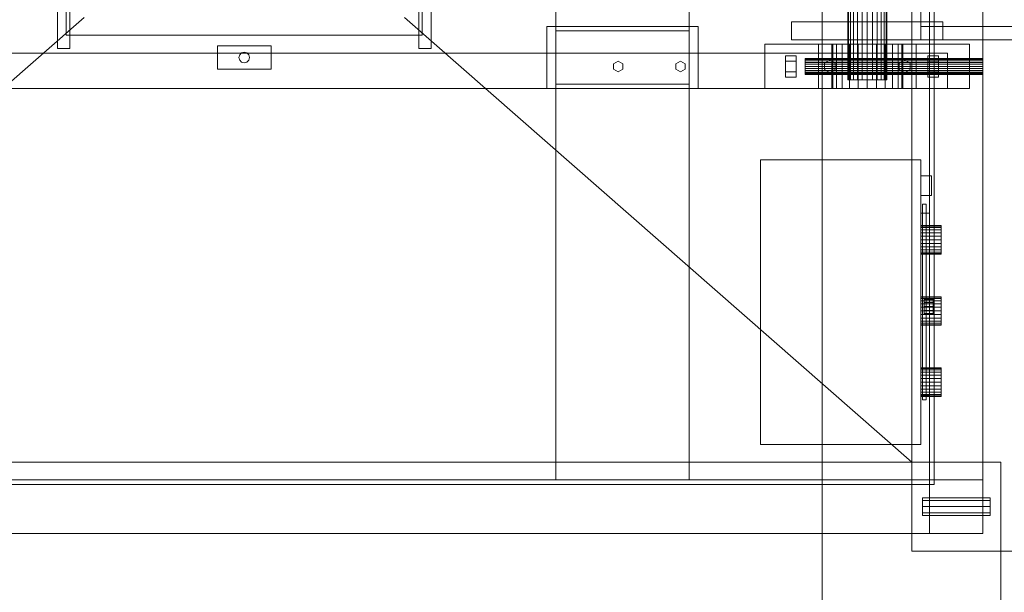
# Model space of a CAD drawing. Header units: millimetres. Extents: x -1970 to 61924, y -58230 to 6847.
# Tile 350 of 656: x -252 to 854, y -18896 to -18252. Entities that reach past the tile are written whole.
import ezdxf

# ---------------------------------------------------------------- set-up
doc = ezdxf.new("R2010")
doc.units = ezdxf.units.MM
for name, color, linetype, lineweight in [('COTAS_O', 1, 'Continuous', 0), ('COTAS_P', 1, 'Continuous', 0), ('superior_dosificador', 7, 'Continuous', 0)]:
    doc.layers.add(name, color=color, linetype=linetype, lineweight=lineweight)
doc.dimstyles.new('R19_100', dxfattribs={"dimtxt": 250, "dimasz": 150, "dimexe": 150, "dimexo": 80, "dimgap": 100, "dimtad": 1, "dimtih": 1, "dimtoh": 1, "dimdsep": 46, "dimcen": 0.09, "dimadec": 0, "dimazin": 0, "dimtfac": 1, "dimtdec": 4, "dimtofl": 0, "dimtmove": 0, "dimatfit": 3, "dimfxl": 1, "dimtolj": 1, "dimtzin": 0, "dimarcsym": 0})

# ---------------------------------------------------------------- blocks, each defined once
blk = doc.blocks.new('DIM_R26_32')
at = {"layer": 'COTAS_O'}
for p, q in [((649.2, -16275), (604.2, -16425)), ((1349.2, -16275), (649.2, -16275)), ((649.2, -19725), (649.2, -16275)), ((649.2, -16275), (694.2, -16425)), ((649.2, -19725), (604.2, -19575)), ((649.2, -19725), (694.2, -19575)), ((1349.2, -19725), (649.2, -19725))]:
    blk.add_line(p, q, dxfattribs=at)
blk.add_text('3450 O', height=250, rotation=90, dxfattribs=at).set_placement((549.2, -18000))
blk = doc.blocks.new('DIM_R26_33')
at = {"layer": 'COTAS_P'}
for p, q in [((850, -17150), (1750, -17150)), ((1750, -17150), (1705, -17300)), ((1750, -18850), (1750, -17150)), ((1750, -17150), (1795, -17300)), ((1750, -18850), (1705, -18700)), ((1750, -18850), (1795, -18700)), ((850, -18850), (1750, -18850))]:
    blk.add_line(p, q, dxfattribs=at)
blk.add_text('1700 P', height=250, rotation=90, dxfattribs=at).set_placement((1650, -18000))
blk = doc.blocks.new('DIM_R26_34')
at = {"layer": 'COTAS_O'}
for p, q in [((-850, -18850), (-850, -19550)), ((850, -18850), (850, -19550)), ((-850, -19550), (-700, -19505)), ((850, -19550), (700, -19505)), ((850, -19550), (-850, -19550)), ((-850, -19550), (-700, -19595)), ((850, -19550), (700, -19595))]:
    blk.add_line(p, q, dxfattribs=at)
blk.add_text('1700 O', height=250, rotation=180, dxfattribs=at).set_placement((0, -19650))

msp = doc.modelspace()

# ---------------------------------------------------------------- linework, layer by layer
at = {"layer": 'superior_dosificador'}
for p, q in [((750, -17225), (750, -18775)), ((775, -18775), (775, -17225)), ((350, -17230), (350, -18770)), ((500, -18770), (500, -17230)), ((770, -17230), (770, -18770)), ((830, -18770), (830, -17230)), ((750, -17250), (750, -18750)), ((678, -17680), (678, -18320)), ((678.75, -18320), (678.75, -17680)), ((680.947, -18320), (680.947, -17680)), ((684.444, -18320), (684.444, -17680)), ((689, -18320), (689, -17680)), ((694.306, -18320), (694.306, -17680)), ((700, -18320), (700, -17680)), ((705.694, -18320), (705.694, -17680)), ((711, -18320), (711, -17680)), ((715.556, -18320), (715.556, -17680)), ((719.053, -18320), (719.053, -17680)), ((721.25, -18320), (721.25, -17680)), ((722, -18320), (722, -17680)), ((-210, -18285), (-210, -17715)), ((-196, -17715), (-196, -18285)), ((196, -18285), (196, -17715)), ((210, -17715), (210, -18285)), ((-200, -17730), (-200, -18270)), ((200, -18270), (200, -17730)), ((760, -18275), (760, -17725)), ((-180, -18250), (-750, -18750)), ((750, -18750), (180, -18250)), ((510, -18260), (340, -18260)), ((340, -18260), (340, -18330)), ((500, -18265), (350, -18265)), ((350, -18265), (350, -18325)), ((500, -18325), (500, -18265)), ((510, -18330), (510, -18260)), ((615, -18275), (615, -18255)), ((615, -18255), (785, -18255)), ((760, -18275), (760, -18260)), ((760, -18260), (1000, -18260)), ((785, -18255), (785, -18275)), ((-200, -18270), (200, -18270)), ((785, -18275), (615, -18275)), ((1000, -18275), (760, -18275)), ((-196, -18285), (-210, -18285)), ((-30, -18308), (-30, -18282)), ((-30, -18282), (30, -18282)), ((30, -18282), (30, -18308)), ((210, -18285), (196, -18285)), ((815, -18280), (585, -18280)), ((585, -18280), (585, -18330)), ((755, -18280), (645, -18280)), ((645, -18280), (645, -18330)), ((660, -18280), (661.363, -18280)), ((660, -18280), (660, -18330)), ((661.363, -18280), (665.359, -18280)), ((661.363, -18330), (661.363, -18280)), ((665.359, -18280), (671.716, -18280)), ((665.359, -18330), (665.359, -18280)), ((671.716, -18280), (680, -18280)), ((671.716, -18330), (671.716, -18280)), ((680, -18280), (689.647, -18280)), ((680, -18330), (680, -18280)), ((689.647, -18280), (700, -18280)), ((689.647, -18330), (689.647, -18280)), ((700, -18280), (710.353, -18280)), ((700, -18330), (700, -18280)), ((710.353, -18280), (720, -18280)), ((710.353, -18330), (710.353, -18280)), ((720, -18280), (728.284, -18280)), ((720, -18330), (720, -18280)), ((728.284, -18280), (734.641, -18280)), ((728.284, -18330), (728.284, -18280)), ((734.641, -18280), (738.637, -18280)), ((734.641, -18330), (734.641, -18280)), ((738.637, -18280), (740, -18280)), ((738.637, -18330), (738.637, -18280)), ((740, -18330), (740, -18280)), ((755, -18330), (755, -18280)), ((815, -18330), (815, -18280)), ((790, -18290), (-790, -18290)), ((-6, -18295), (-5.196, -18292)), ((-5.196, -18298), (-6, -18295)), ((-5.196, -18292), (-3, -18289.804)), ((-3, -18300.196), (-5.196, -18298)), ((-3, -18289.804), (0, -18289)), ((0, -18289), (3, -18289.804)), ((3, -18289.804), (5.196, -18292)), ((5.196, -18298), (3, -18300.196)), ((5.196, -18292), (6, -18295)), ((6, -18295), (5.196, -18298)), ((414.804, -18302), (420, -18299)), ((420, -18299), (425.196, -18302)), ((484.804, -18302), (490, -18299)), ((490, -18299), (495.196, -18302)), ((608, -18293), (608, -18299)), ((608, -18293), (620, -18293)), ((608, -18299), (608, -18311)), ((620, -18299), (608, -18299)), ((620, -18299), (620, -18293)), ((620, -18299), (620, -18311)), ((630, -18296), (630, -18296.307)), ((630, -18296), (830, -18296)), ((630, -18296.307), (630, -18297.206)), ((830, -18296.307), (630, -18296.307)), ((630, -18297.206), (630, -18298.636)), ((830, -18297.206), (630, -18297.206)), ((630, -18298.636), (630, -18300.5)), ((830, -18298.636), (630, -18298.636)), ((651.938, -18301.5), (658, -18298)), ((658, -18298), (664.062, -18301.5)), ((735.938, -18301.5), (742, -18298)), ((742, -18298), (748.062, -18301.5)), ((768, -18293), (768, -18299)), ((768, -18293), (780, -18293)), ((768, -18299), (768, -18311)), ((780, -18299), (768, -18299)), ((780, -18299), (780, -18293)), ((780, -18299), (780, -18311)), ((790, -18330), (790, -18290)), ((830, -18296.307), (830, -18296)), ((830, -18296.307), (830, -18297.206)), ((830, -18297.206), (830, -18298.636)), ((830, -18298.636), (830, -18300.5)), ((30, -18308), (-30, -18308)), ((0, -18301), (-3, -18300.196)), ((3, -18300.196), (0, -18301)), ((414.804, -18308), (414.804, -18302)), ((420, -18311), (414.804, -18308)), ((425.196, -18308), (420, -18311)), ((425.196, -18302), (425.196, -18308)), ((484.804, -18308), (484.804, -18302)), ((490, -18311), (484.804, -18308)), ((495.196, -18308), (490, -18311)), ((495.196, -18302), (495.196, -18308)), ((630, -18300.5), (630, -18302.671)), ((830, -18300.5), (630, -18300.5)), ((630, -18302.671), (630, -18305)), ((830, -18302.671), (630, -18302.671)), ((630, -18305), (630, -18307.329)), ((830, -18305), (630, -18305)), ((630, -18307.329), (630, -18309.5)), ((830, -18307.329), (630, -18307.329)), ((630, -18309.5), (630, -18311.364)), ((830, -18309.5), (630, -18309.5)), ((651.938, -18308.5), (651.938, -18301.5)), ((658, -18312), (651.938, -18308.5)), ((664.062, -18308.5), (658, -18312)), ((664.062, -18301.5), (664.062, -18308.5)), ((735.938, -18308.5), (735.938, -18301.5)), ((742, -18312), (735.938, -18308.5)), ((748.062, -18308.5), (742, -18312)), ((748.062, -18301.5), (748.062, -18308.5)), ((830, -18300.5), (830, -18302.671)), ((830, -18302.671), (830, -18305)), ((830, -18305), (830, -18307.329)), ((830, -18307.329), (830, -18309.5)), ((830, -18309.5), (830, -18311.364)), ((608, -18311), (608, -18317)), ((620, -18311), (608, -18311)), ((620, -18317), (608, -18317)), ((620, -18311), (620, -18317)), ((630, -18311.364), (630, -18312.794)), ((830, -18311.364), (630, -18311.364)), ((630, -18312.794), (630, -18313.693)), ((830, -18312.794), (630, -18312.794)), ((630, -18313.693), (630, -18314)), ((830, -18313.693), (630, -18313.693)), ((830, -18314), (630, -18314)), ((678.75, -18320), (678, -18320)), ((678.75, -18320), (680.947, -18320)), ((680.947, -18320), (684.444, -18320)), ((684.444, -18320), (689, -18320)), ((689, -18320), (694.306, -18320)), ((694.306, -18320), (700, -18320)), ((700, -18320), (705.694, -18320)), ((705.694, -18320), (711, -18320)), ((711, -18320), (715.556, -18320)), ((715.556, -18320), (719.053, -18320)), ((719.053, -18320), (721.25, -18320)), ((721.25, -18320), (722, -18320)), ((768, -18311), (768, -18317)), ((780, -18311), (768, -18311)), ((780, -18317), (768, -18317)), ((780, -18311), (780, -18317)), ((830, -18311.364), (830, -18312.794)), ((830, -18312.794), (830, -18313.693)), ((830, -18313.693), (830, -18314)), ((-790, -18330), (790, -18330)), ((340, -18330), (510, -18330)), ((350, -18325), (500, -18325)), ((585, -18330), (815, -18330)), ((645, -18330), (755, -18330)), ((661.363, -18330), (660, -18330)), ((661.363, -18330), (665.359, -18330)), ((665.359, -18330), (671.716, -18330)), ((671.716, -18330), (680, -18330)), ((680, -18330), (689.647, -18330)), ((689.647, -18330), (700, -18330)), ((700, -18330), (710.353, -18330)), ((710.353, -18330), (720, -18330)), ((720, -18330), (728.284, -18330)), ((728.284, -18330), (734.641, -18330)), ((734.641, -18330), (738.637, -18330)), ((738.637, -18330), (740, -18330)), ((760, -18410), (580, -18410)), ((580, -18410), (580, -18730)), ((760, -18730), (760, -18410)), ((760, -18450), (760, -18428)), ((760, -18428), (772, -18428)), ((772, -18428), (772, -18450)), ((772, -18450), (760, -18450)), ((762, -18680), (762, -18460)), ((762, -18460), (766, -18460)), ((766, -18460), (766, -18680)), ((770, -18470), (760, -18470)), ((760, -18470), (760, -18675)), ((770, -18675), (770, -18470)), ((760, -18484), (760, -18484.545)), ((760, -18484), (783, -18484)), ((760, -18484.545), (760, -18486.144)), ((783, -18484.545), (760, -18484.545)), ((760, -18486.144), (760, -18488.686)), ((783, -18486.144), (760, -18486.144)), ((783, -18484.545), (783, -18484)), ((783, -18484.545), (783, -18486.144)), ((783, -18486.144), (783, -18488.686)), ((760, -18488.686), (760, -18492)), ((783, -18488.686), (760, -18488.686)), ((760, -18492), (760, -18495.859)), ((783, -18492), (760, -18492)), ((760, -18495.859), (760, -18500)), ((783, -18495.859), (760, -18495.859)), ((783, -18488.686), (783, -18492)), ((783, -18492), (783, -18495.859)), ((783, -18495.859), (783, -18500)), ((760, -18500), (760, -18504.141)), ((783, -18500), (760, -18500)), ((760, -18504.141), (760, -18508)), ((783, -18504.141), (760, -18504.141)), ((760, -18508), (760, -18511.314)), ((783, -18508), (760, -18508)), ((783, -18500), (783, -18504.141)), ((783, -18504.141), (783, -18508)), ((783, -18508), (783, -18511.314)), ((760, -18511.314), (760, -18513.856)), ((783, -18511.314), (760, -18511.314)), ((760, -18513.856), (760, -18515.455)), ((783, -18513.856), (760, -18513.856)), ((760, -18515.455), (760, -18516)), ((783, -18515.455), (760, -18515.455)), ((783, -18516), (760, -18516)), ((783, -18511.314), (783, -18513.856)), ((783, -18513.856), (783, -18515.455)), ((783, -18515.455), (783, -18516)), ((760, -18564), (760, -18564.545)), ((760, -18564), (783, -18564)), ((760, -18564.545), (760, -18566.144)), ((783, -18564.545), (760, -18564.545)), ((783, -18564.545), (783, -18564)), ((783, -18564.545), (783, -18566.144)), ((760, -18566.144), (760, -18568.686)), ((783, -18566.144), (760, -18566.144)), ((760, -18568.686), (760, -18572)), ((783, -18568.686), (760, -18568.686)), ((760, -18572), (760, -18575.859)), ((783, -18572), (760, -18572)), ((764, -18566), (764, -18567.206)), ((764, -18566), (774, -18566)), ((764, -18567.206), (764, -18570.5)), ((774, -18567.206), (764, -18567.206)), ((764, -18570.5), (764, -18575)), ((774, -18570.5), (764, -18570.5)), ((764, -18575), (764, -18579.5)), ((774, -18575), (764, -18575)), ((774, -18567.206), (774, -18566)), ((774, -18567.206), (774, -18570.5)), ((774, -18570.5), (774, -18575)), ((774, -18575), (774, -18579.5)), ((783, -18566.144), (783, -18568.686)), ((783, -18568.686), (783, -18572)), ((783, -18572), (783, -18575.859)), ((760, -18575.859), (760, -18580)), ((783, -18575.859), (760, -18575.859)), ((760, -18580), (760, -18584.141)), ((783, -18580), (760, -18580)), ((760, -18584.141), (760, -18588)), ((783, -18584.141), (760, -18584.141)), ((764, -18579.5), (764, -18582.794)), ((774, -18579.5), (764, -18579.5)), ((764, -18582.794), (764, -18584)), ((774, -18582.794), (764, -18582.794)), ((774, -18584), (764, -18584)), ((774, -18579.5), (774, -18582.794)), ((774, -18582.794), (774, -18584)), ((783, -18575.859), (783, -18580)), ((783, -18580), (783, -18584.141)), ((783, -18584.141), (783, -18588)), ((760, -18588), (760, -18591.314)), ((783, -18588), (760, -18588)), ((760, -18591.314), (760, -18593.856)), ((783, -18591.314), (760, -18591.314)), ((760, -18593.856), (760, -18595.455)), ((783, -18593.856), (760, -18593.856)), ((760, -18595.455), (760, -18596)), ((783, -18595.455), (760, -18595.455)), ((783, -18596), (760, -18596)), ((783, -18588), (783, -18591.314)), ((783, -18591.314), (783, -18593.856)), ((783, -18593.856), (783, -18595.455)), ((783, -18595.455), (783, -18596)), ((760, -18644), (760, -18644.545)), ((760, -18644), (783, -18644)), ((760, -18644.545), (760, -18646.144)), ((783, -18644.545), (760, -18644.545)), ((760, -18646.144), (760, -18648.686)), ((783, -18646.144), (760, -18646.144)), ((760, -18648.686), (760, -18652)), ((783, -18648.686), (760, -18648.686)), ((760, -18652), (760, -18655.859)), ((783, -18652), (760, -18652)), ((783, -18644.545), (783, -18644)), ((783, -18644.545), (783, -18646.144)), ((783, -18646.144), (783, -18648.686)), ((783, -18648.686), (783, -18652)), ((783, -18652), (783, -18655.859)), ((760, -18655.859), (760, -18660)), ((783, -18655.859), (760, -18655.859)), ((760, -18660), (760, -18664.141)), ((783, -18660), (760, -18660)), ((760, -18664.141), (760, -18668)), ((783, -18664.141), (760, -18664.141)), ((783, -18655.859), (783, -18660)), ((783, -18660), (783, -18664.141)), ((783, -18664.141), (783, -18668)), ((760, -18668), (760, -18671.314)), ((783, -18668), (760, -18668)), ((760, -18671.314), (760, -18673.856)), ((783, -18671.314), (760, -18671.314)), ((760, -18673.856), (760, -18675.455)), ((783, -18673.856), (760, -18673.856)), ((760, -18675), (770, -18675)), ((783, -18668), (783, -18671.314)), ((783, -18671.314), (783, -18673.856)), ((783, -18673.856), (783, -18675.455)), ((760, -18675.455), (760, -18676)), ((783, -18675.455), (760, -18675.455)), ((783, -18676), (760, -18676)), ((766, -18680), (762, -18680)), ((783, -18675.455), (783, -18676)), ((580, -18730), (760, -18730)), ((750, -18750), (-750, -18750)), ((850, -18750), (750, -18750)), ((750, -18750), (750, -18850)), ((750, -18775), (750, -18750)), ((850, -18850), (850, -18750)), ((770, -18770), (-770, -18770)), ((350, -18770), (500, -18770)), ((830, -18770), (770, -18770)), ((770, -18770), (770, -18830)), ((830, -18830), (830, -18770)), ((-750, -18775), (750, -18775)), ((750, -18775), (775, -18775)), ((762, -18790), (762, -18792.929)), ((762, -18790), (838, -18790)), ((762, -18792.929), (762, -18800)), ((838, -18792.929), (762, -18792.929)), ((838, -18792.929), (838, -18790)), ((838, -18792.929), (838, -18800)), ((762, -18800), (762, -18807.071)), ((838, -18800), (762, -18800)), ((762, -18807.071), (762, -18810)), ((838, -18807.071), (762, -18807.071)), ((838, -18800), (838, -18807.071)), ((838, -18807.071), (838, -18810)), ((838, -18810), (762, -18810)), ((-770, -18830), (770, -18830)), ((770, -18830), (830, -18830)), ((750, -18850), (850, -18850))]:
    msp.add_line(p, q, dxfattribs=at)

# ---------------------------------------------------------------- dimensions: what is measured, and where the dimension line sits
at = {"layer": 'COTAS_O'}
for p1, p2, picture, middle in [((1349.2, -19725), (1349.2, -16275), 'DIM_R26_32', (649.2, -18000)), ((850, -18850), (-850, -18850), 'DIM_R26_34', (0, -19550))]:
    dim = msp.add_aligned_dim(p1=p1, p2=p2, distance=700, text='<> O', dimstyle='R19_100', dxfattribs=at)
    dim.commit()
    dim.dimension.update_dxf_attribs({"geometry": picture, "text_midpoint": middle})
at = {"layer": 'COTAS_P'}
dim = msp.add_aligned_dim(p1=(850, -18850), p2=(850, -17150), distance=-900, text='<> P', dimstyle='R19_100', dxfattribs=at)
dim.commit()
dim.dimension.update_dxf_attribs({"geometry": 'DIM_R26_33', "text_midpoint": (1750, -18000)})

doc.saveas('drawing.dxf')
